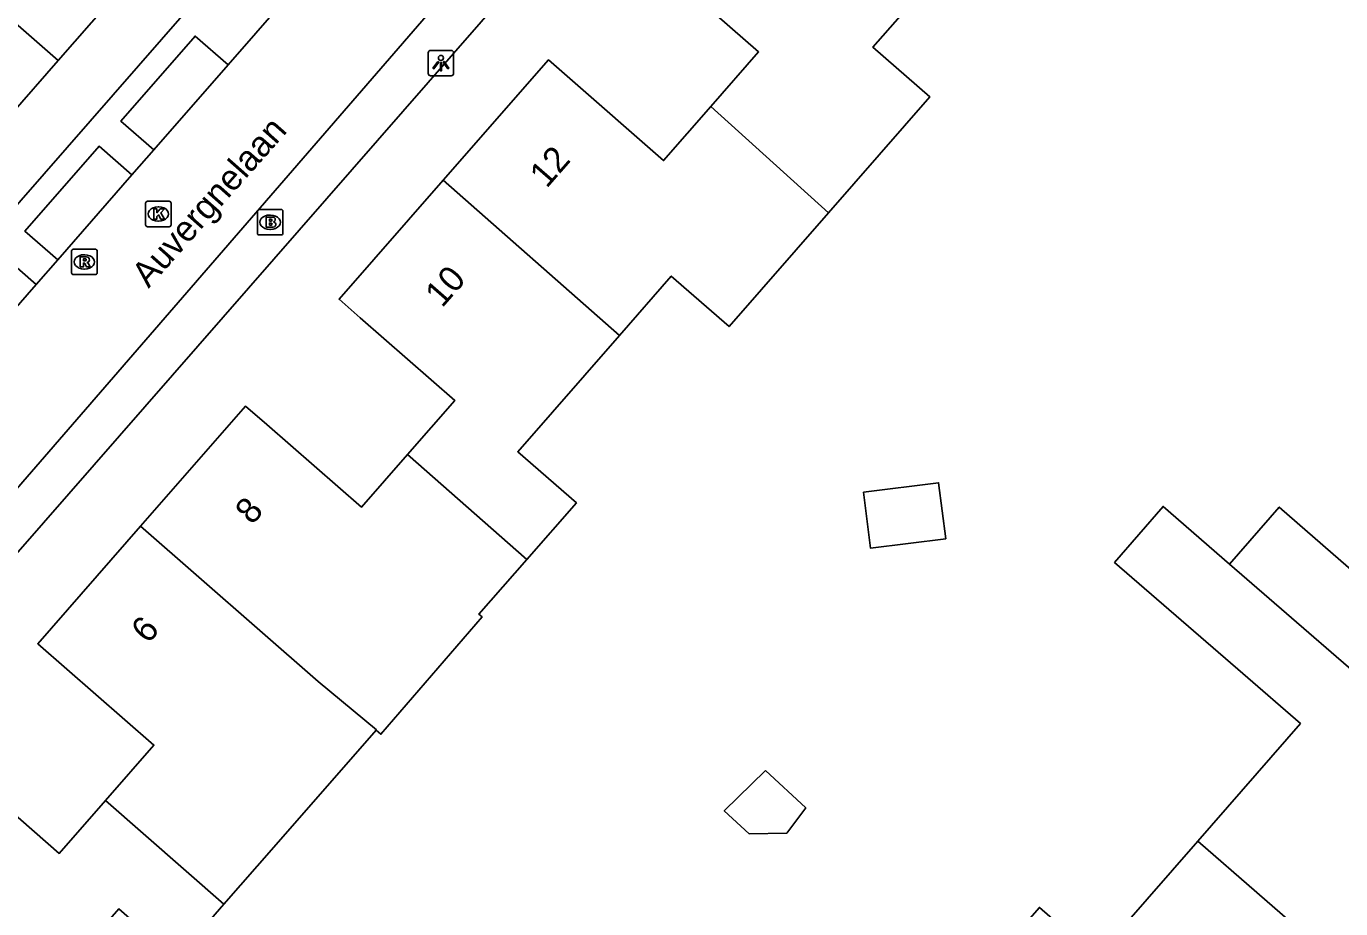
# Model space of a CAD drawing. Extents: x 158474 to 159560, y 388525 to 389605.
# Drawn here: x 158838.9 to 158890.4, y 388823.9 to 388858.5 of the extents above; entities that cross this region are included whole.
import ezdxf

# ---------------------------------------------------------------- set-up
doc = ezdxf.new("R2010")
doc.units = 0
for name, color, linetype in [('IMGEO_Brandkraan', 7, 'Continuous'), ('IMGEO_Kolk', 7, 'Continuous'), ('IMGEO_Lichtpunt', 7, 'Continuous'), ('IMGEO_Openbare_ruimte_label', 7, 'Continuous'), ('IMGEO_Pand', 7, 'Continuous'), ('IMGEO_Pand_nummerreeks', 7, 'Continuous'), ('IMGEO_Rijbaan_lokaal_open', 7, 'Continuous'), ('IMGEO_Rioolput', 7, 'Continuous'), ('IMGEO_Voetpad_open', 7, 'Continuous')]:
    doc.layers.add(name, color=color, linetype=linetype)

msp = doc.modelspace()

# ---------------------------------------------------------------- linework, layer by layer
at = {"layer": 'IMGEO_Brandkraan'}
for p, q in [((158847.971, 388850.404), (158847.971, 388851.256)), ((158848.046, 388851.33), (158848.898, 388851.33)), ((158848.459, 388851.11), (158848.484, 388851.11)), ((158848.972, 388851.256), (158848.972, 388850.404)), ((158848.898, 388850.33), (158848.046, 388850.33)), ((158848.482, 388850.55), (158848.457, 388850.55))]:
    msp.add_line(p, q, dxfattribs=at)
for points in [[(158847.971, 388850.404), (158847.971, 388851.256)], [(158848.046, 388851.33), (158848.898, 388851.33)], [(158848.319, 388851.03), (158848.319, 388850.63), (158848.532, 388850.63)], [(158848.55, 388851.03), (158848.319, 388851.03)], [(158848.498, 388850.949), (158848.444, 388850.949), (158848.444, 388850.873)], [(158848.444, 388850.873), (158848.497, 388850.873)], [(158848.972, 388851.256), (158848.972, 388850.404)], [(158848.898, 388850.33), (158848.046, 388850.33)], [(158848.506, 388850.797), (158848.444, 388850.797), (158848.444, 388850.716)], [(158848.444, 388850.716), (158848.506, 388850.716)]]:
    msp.add_lwpolyline(points, dxfattribs=at)
for centre, radius, start, end in [((158848.048, 388851.254), 0.0765, 91.552, 178.448), ((158848.048, 388851.254), 0.0765, 91.552, 178.448), ((158848.499, 388850.911), 0.0379, 267.8285, 90.9355), ((158848.554, 388850.885), 0.145, 59.4692, 91.5367), ((158848.579, 388850.932), 0.0922, 285.5137, 58.1501), ((158848.584, 388850.74), 0.105, 301.3115, 78.989), ((158848.896, 388851.254), 0.0765, 1.552, 88.448), ((158848.896, 388851.254), 0.0765, 1.552, 88.448), ((158848.048, 388850.406), 0.0765, 181.552, 268.448), ((158848.048, 388850.406), 0.0765, 181.552, 268.448), ((158848.507, 388850.756), 0.0404, 269.8759, 90.5077), ((158848.538, 388850.881), 0.251, 268.6676, 293.5347), ((158848.896, 388850.406), 0.0765, 271.552, 358.448), ((158848.896, 388850.406), 0.0765, 271.552, 358.448)]:
    msp.add_arc(centre, radius, start, end, dxfattribs=at)
for centre, major_axis, ratio, start_param, end_param in [((158848.458, 388850.83), (-0.387, 0.002), 0.722429, 4.712389, 7.853982), ((158848.483, 388850.83), (-0.39, 0.002), 0.717154, 1.570796, 4.712389)]:
    msp.add_ellipse(centre, major_axis=major_axis, ratio=ratio, start_param=start_param, end_param=end_param, dxfattribs=at)
at = {"layer": 'IMGEO_Kolk'}
for p, q in [((158843.59, 388850.727), (158843.59, 388851.579)), ((158843.665, 388851.653), (158844.517, 388851.653)), ((158844.078, 388851.433), (158844.103, 388851.433)), ((158844.591, 388851.579), (158844.591, 388850.727)), ((158844.101, 388850.873), (158844.076, 388850.873)), ((158844.517, 388850.653), (158843.665, 388850.653))]:
    msp.add_line(p, q, dxfattribs=at)
for points in [[(158843.59, 388850.727), (158843.59, 388851.579)], [(158843.665, 388851.653), (158844.517, 388851.653)], [(158844.591, 388851.579), (158844.591, 388850.727)], [(158843.911, 388851.353), (158844.034, 388851.353), (158844.034, 388851.202), (158844.164, 388851.353), (158844.328, 388851.353), (158844.182, 388851.202), (158844.335, 388850.953), (158844.183, 388850.953), (158844.098, 388851.117), (158844.034, 388851.05), (158844.034, 388850.953), (158843.911, 388850.953), (158843.911, 388851.353)], [(158844.517, 388850.653), (158843.665, 388850.653)]]:
    msp.add_lwpolyline(points, dxfattribs=at)
for centre, start, end in [((158843.667, 388851.577), 91.552, 178.448), ((158843.667, 388851.577), 91.552, 178.448), ((158844.515, 388851.577), 1.552, 88.448), ((158844.515, 388851.577), 1.552, 88.448), ((158843.667, 388850.729), 181.552, 268.448), ((158843.667, 388850.729), 181.552, 268.448), ((158844.515, 388850.729), 271.552, 358.448), ((158844.515, 388850.729), 271.552, 358.448)]:
    msp.add_arc(centre, 0.0765, start, end, dxfattribs=at)
for centre, major_axis, ratio, start_param, end_param in [((158844.077, 388851.153), (-0.387, 0.002), 0.722429, 4.712389, 7.853982), ((158844.102, 388851.153), (-0.39, 0.002), 0.717154, 1.570796, 4.712389)]:
    msp.add_ellipse(centre, major_axis=major_axis, ratio=ratio, start_param=start_param, end_param=end_param, dxfattribs=at)
at = {"layer": 'IMGEO_Lichtpunt'}
for p, q in [((158855.566, 388857.568), (158854.758, 388857.568)), ((158855.566, 388857.568), (158854.758, 388857.568)), ((158854.664, 388857.473), (158854.664, 388856.666)), ((158854.664, 388857.473), (158854.664, 388856.666)), ((158855.66, 388856.666), (158855.66, 388857.473)), ((158855.66, 388856.666), (158855.66, 388857.473)), ((158854.758, 388856.572), (158855.566, 388856.572)), ((158854.758, 388856.572), (158855.566, 388856.572))]:
    msp.add_line(p, q, dxfattribs=at)
for points in [[(158855.038, 388857.137), (158855.077, 388857.109), (158854.889, 388856.847), (158854.851, 388856.874), (158855.038, 388857.137)], [(158855.14, 388857.089), (158855.187, 388857.089), (158855.187, 388856.767), (158855.14, 388856.767), (158855.14, 388857.089)], [(158855.25, 388857.109), (158855.288, 388857.136), (158855.475, 388856.874), (158855.436, 388856.846), (158855.25, 388857.109)]]:
    msp.add_lwpolyline(points, dxfattribs=at)
msp.add_circle((158855.163, 388857.271), 0.0994, dxfattribs=at)
for centre, start, end in [((158854.758, 388857.473), 90, 180), ((158854.758, 388857.473), 90, 180), ((158855.566, 388857.473), 0, 90), ((158855.566, 388857.473), 0, 90), ((158854.758, 388856.666), 180, 270), ((158854.758, 388856.666), 180, 270), ((158855.566, 388856.666), 270, 0), ((158855.566, 388856.666), 270, 360)]:
    msp.add_arc(centre, 0.0946, start, end, dxfattribs=at)
at = {"layer": 'IMGEO_Pand'}
for points in [[(158865.734, 388855.366), (158867.607, 388857.508), (158863.111, 388861.438), (158867.109, 388866.012)], [(158833.764, 388862.78), (158840.167, 388857.175)], [(158844.078, 388861.647), (158840.167, 388857.175)], [(158874.026, 388859.919), (158872.083, 388857.697), (158874.319, 388855.743), (158870.346, 388851.197)], [(158840.167, 388857.175), (158836.414, 388852.883)], [(158855.247, 388852.474), (158859.372, 388857.193), (158860.103, 388856.554), (158863.884, 388853.249), (158865.734, 388855.366)], [(158865.734, 388855.366), (158870.346, 388851.197)], [(158853.853, 388841.726), (158855.705, 388843.845), (158851.999, 388847.086), (158851.17, 388847.81), (158855.247, 388852.474)], [(158862.158, 388846.394), (158855.247, 388852.474)], [(158870.346, 388851.197), (158866.45, 388846.741), (158864.189, 388848.717), (158862.158, 388846.394)], [(158862.158, 388846.394), (158858.172, 388841.834), (158860.468, 388839.827), (158858.528, 388837.608)], [(158853.853, 388841.726), (158852.045, 388839.658), (158848.336, 388842.899), (158847.508, 388843.623), (158843.39, 388838.911)], [(158858.528, 388837.608), (158853.853, 388841.726)], [(158871.718, 388840.247), (158871.995, 388838.048), (158874.94, 388838.42), (158874.663, 388840.618), (158871.718, 388840.247)], [(158886.063, 388837.43), (158888.01, 388839.664), (158890.428, 388837.557), (158892.708, 388835.57), (158896.675, 388840.12)], [(158884.824, 388826.569), (158888.839, 388831.174), (158886.58, 388833.144), (158881.557, 388837.496), (158883.457, 388839.688), (158886.063, 388837.43)], [(158843.39, 388838.911), (158839.365, 388834.307), (158843.915, 388830.33), (158842.022, 388828.165)], [(158843.39, 388838.911), (158850.353, 388832.818), (158852.635, 388830.924), (158852.623, 388830.91)], [(158852.623, 388830.91), (158852.811, 388830.754), (158856.776, 388835.354), (158856.652, 388835.462), (158858.528, 388837.608)], [(158893.147, 388831.279), (158886.063, 388837.43)], [(158846.662, 388824.092), (158848.619, 388826.331), (158852.623, 388830.91)], [(158831.565, 388825.337), (158835.679, 388830.043), (158840.205, 388826.087), (158842.022, 388828.165)], [(158867.885, 388829.33), (158866.266, 388827.75), (158867.24, 388826.851), (158868.715, 388826.873), (158869.459, 388827.866), (158867.885, 388829.33)], [(158842.022, 388828.165), (158846.662, 388824.092)], [(158876.672, 388821.745), (158878.61, 388823.967), (158880.851, 388822.013), (158884.824, 388826.569)], [(158884.824, 388826.569), (158891.758, 388820.528)], [(158846.662, 388824.092), (158844.783, 388821.943), (158842.537, 388823.907), (158838.489, 388819.275)]]:
    msp.add_lwpolyline(points, dxfattribs=at)
at = {"layer": 'IMGEO_Rijbaan_lokaal_open'}
for points in [[(158872.076, 388879.123), (158828.466, 388828.744), (158826.774, 388826.832)], [(158846.819, 388857.004), (158851.253, 388862.085)], [(158846.819, 388857.004), (158843.909, 388853.669)], [(158843.055, 388852.691), (158843.909, 388853.669)], [(158843.055, 388852.691), (158840.145, 388849.356)], [(158839.302, 388848.39), (158840.145, 388849.356)], [(158839.302, 388848.39), (158836.39, 388845.053)]]:
    msp.add_lwpolyline(points, dxfattribs=at)
at = {"layer": 'IMGEO_Rioolput'}
for p, q in [((158840.691, 388848.849), (158840.691, 388849.701)), ((158840.766, 388849.775), (158841.618, 388849.775)), ((158841.179, 388849.555), (158841.204, 388849.555)), ((158841.692, 388849.701), (158841.692, 388848.849)), ((158841.202, 388848.995), (158841.177, 388848.995)), ((158841.618, 388848.775), (158840.766, 388848.775))]:
    msp.add_line(p, q, dxfattribs=at)
for points in [[(158840.691, 388848.849), (158840.691, 388849.701)], [(158840.766, 388849.775), (158841.618, 388849.775)], [(158841.28, 388849.473), (158841.028, 388849.475), (158841.028, 388849.075)], [(158841.206, 388849.394), (158841.152, 388849.394), (158841.152, 388849.313)], [(158841.152, 388849.313), (158841.204, 388849.313)], [(158841.692, 388849.701), (158841.692, 388848.849)], [(158841.028, 388849.075), (158841.152, 388849.075), (158841.152, 388849.237), (158841.163, 388849.237)], [(158841.21, 388849.208), (158841.281, 388849.075), (158841.421, 388849.075), (158841.356, 388849.201)], [(158841.618, 388848.775), (158840.766, 388848.775)]]:
    msp.add_lwpolyline(points, dxfattribs=at)
for centre, radius, start, end in [((158840.768, 388849.699), 0.0765, 91.552, 178.448), ((158840.768, 388849.699), 0.0765, 91.552, 178.448), ((158841.188, 388849.502), 0.19, 274.7715, 282.9687), ((158841.212, 388849.298), 0.0964, 77.0061, 93.1865), ((158841.226, 388849.355), 0.0378, 276.6634, 79.6772), ((158841.279, 388849.363), 0.109, 350.3612, 89.416), ((158841.277, 388849.363), 0.112, 277.5842, 350.9817), ((158841.616, 388849.699), 0.0765, 1.552, 88.448), ((158841.616, 388849.699), 0.0765, 1.552, 88.448), ((158840.768, 388848.851), 0.0765, 181.552, 268.448), ((158840.768, 388848.851), 0.0765, 181.552, 268.448), ((158841.162, 388849.184), 0.0533, 26.0293, 88.6989), ((158841.261, 388849.148), 0.108, 29.5134, 73.7905), ((158841.616, 388848.851), 0.0765, 271.552, 358.448), ((158841.616, 388848.851), 0.0765, 271.552, 358.448)]:
    msp.add_arc(centre, radius, start, end, dxfattribs=at)
for centre, major_axis, ratio, start_param, end_param in [((158841.178, 388849.275), (-0.387, 0.002), 0.722429, 4.712389, 7.853982), ((158841.203, 388849.275), (-0.39, 0.002), 0.717154, 1.570796, 4.712389)]:
    msp.add_ellipse(centre, major_axis=major_axis, ratio=ratio, start_param=start_param, end_param=end_param, dxfattribs=at)
at = {"layer": 'IMGEO_Voetpad_open'}
for points in [[(158823.415, 388820.545), (158870.82, 388874.821), (158878.222, 388883.296)], [(158801.652, 388812.449), (158804.894, 388812.957), (158816.712, 388826.499), (158846.015, 388860.076)], [(158843.909, 388853.669), (158842.624, 388854.79), (158845.532, 388858.126), (158846.819, 388857.004)], [(158840.145, 388849.356), (158838.861, 388850.475), (158841.77, 388853.811), (158843.055, 388852.691)], [(158836.39, 388845.053), (158835.108, 388846.171), (158838.019, 388849.509), (158839.302, 388848.39)]]:
    msp.add_lwpolyline(points, dxfattribs=at)

# ---------------------------------------------------------------- texts
at = {"layer": 'IMGEO_Openbare_ruimte_label'}
msp.add_text('Auvergnelaan', height=1, rotation=48.4854, dxfattribs=at).set_placement((158843.707, 388848.217))
at = {"layer": 'IMGEO_Pand_nummerreeks'}
for s, rotation, p in [('12', 48.8422, (158859.305, 388852.133)), ('10', 48.8422, (158855.208, 388847.445)), ('8', 48.8447, (158847.764, 388838.931)), ('6', 48.8447, (158843.689, 388834.27))]:
    msp.add_text(s, height=1, rotation=rotation, dxfattribs=at).set_placement(p)

doc.saveas('drawing.dxf')
